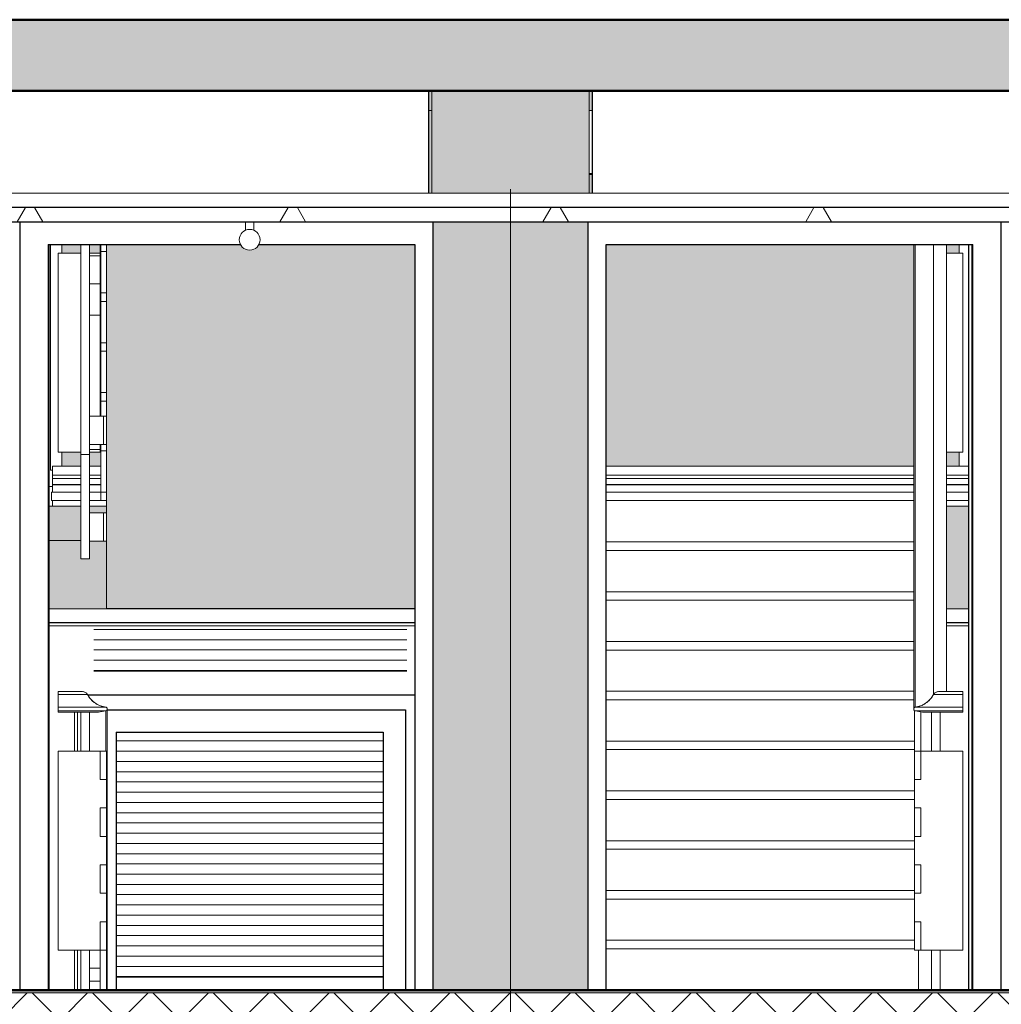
# Model space of a CAD drawing. Extents: x 50445 to 145605, y -10968 to 41989.
# Tile 275 of 338: x 100471 to 103921, y 1637 to 5097. Entities that reach past the tile are written whole.
import ezdxf

# ---------------------------------------------------------------- set-up
doc = ezdxf.new("R2010")
doc.units = 0
doc.header["$LTSCALE"] = 414.30304
doc.header["$MEASUREMENT"] = 0
doc.linetypes.add('stramien', pattern=[22.225, 12.7, -3.175, 3.175, -3.175])
doc.layers.get('0').update_dxf_attribs({"linetype": 'CONTINUOUS'})
for name, color, linetype, lineweight in [('A-CLNG-PATT', 5, 'CONTINUOUS', 25), ('A-CLNG-SUSP', 5, 'CONTINUOUS', 25), ('A-DETL', 5, 'CONTINUOUS', 18), ('A-DOOR', 1, 'CONTINUOUS', 25), ('A-EQPM', 6, 'CONTINUOUS', 18), ('A-FLOR-OTLN', 6, 'CONTINUOUS', 18), ('A-FLOR-PATT', 8, 'CONTINUOUS', 50), ('A-GENM', 6, 'CONTINUOUS', 18), ('I-WALL', 2, 'CONTINUOUS', 25), ('S-BEAM', 4, 'CONTINUOUS', 18), ('S-GRID', 1, 'CONTINUOUS', 18)]:
    doc.layers.add(name, color=color, linetype=linetype, lineweight=lineweight)

# ---------------------------------------------------------------- blocks, each defined once
blk = doc.blocks.new('34_leuning zijkant betontrap trappenhuis westgevel staandaard links - 24_betontrap trappenhuis 3500 hoog-2949909-plotview doorsnede C C  -  1 op 100')
at = {"layer": 'A-EQPM'}
for p, q in [((19509.8, 9069.3), (19426.6, 9069.3)), ((19426.6, 9059.1), (19426.6, 9069.3)), ((19426.6, 9014.4), (19426.6, 9059.1)), ((19529.9, 9059.1), (19426.6, 9059.1)), ((19426.6, 9000.9), (19426.6, 9014.4)), ((19426.6, 9014.4), (19593.8, 9014.4)), ((19426.6, 8996.9), (19426.6, 9000.9)), ((19594.8, 9000.9), (19426.6, 9000.9)), ((19426.6, 8996.9), (19565.9, 8996.9)), ((19484.7, 8996.9), (19484.7, 8860)), ((19495.2, 8860), (19495.2, 8996.9)), ((19506.6, 8860), (19506.6, 8996.9)), ((19536.6, 8996.9), (19536.6, 8860)), ((19594.7, 9000.9), (19568.4, 8996.9)), ((19594.7, 8860), (19594.7, 9000.9)), ((19599.6, 8020), (19599.6, 9006.5)), ((19574.6, 8860), (19426.6, 8860)), ((19426.6, 8860), (19426.6, 8160)), ((19574.6, 8760), (19574.6, 8860)), ((19574.6, 8760), (19574.6, 8860)), ((19574.6, 8860), (19596.6, 8860)), ((19596.6, 8860), (19596.6, 8760)), ((19596.6, 8760), (19574.6, 8760)), ((19596.6, 8760), (19574.6, 8760)), ((19596.6, 8660), (19596.6, 8760)), ((19574.6, 8560), (19574.6, 8660)), ((19574.6, 8660), (19596.6, 8660)), ((19574.6, 8560), (19574.6, 8660)), ((19596.6, 8660), (19574.6, 8660)), ((19596.6, 8660), (19596.6, 8560)), ((19596.6, 8560), (19574.6, 8560)), ((19596.6, 8560), (19574.6, 8560)), ((19596.6, 8460), (19596.6, 8560)), ((19574.6, 8360), (19574.6, 8460)), ((19574.6, 8460), (19596.6, 8460)), ((19574.6, 8360), (19574.6, 8460)), ((19596.6, 8460), (19574.6, 8460)), ((19596.6, 8460), (19596.6, 8360)), ((19596.6, 8360), (19574.6, 8360)), ((19596.6, 8360), (19574.6, 8360)), ((19596.6, 8260), (19596.6, 8360)), ((19574.6, 8160), (19574.6, 8260)), ((19574.6, 8260), (19596.6, 8260)), ((19574.6, 8160), (19574.6, 8260)), ((19596.6, 8260), (19574.6, 8260)), ((19596.6, 8260), (19596.6, 8160)), ((19426.6, 8160), (19574.6, 8160)), ((19484.7, 8160), (19484.7, 8020)), ((19495.2, 8020), (19495.2, 8160)), ((19506.6, 8020), (19506.6, 8160)), ((19536.6, 8160), (19536.6, 8020)), ((19596.6, 8160), (19574.6, 8160)), ((19574.6, 8020), (19574.6, 8160)), ((19596.6, 8160), (19596.6, 8020)), ((19506.6, 6401.7), (19506.6, 7140)), ((19536.6, 7140), (19536.6, 6401.7)), ((19574.6, 6536.7), (19574.6, 7140)), ((19506.6, 7110), (19426.6, 7110)), ((19426.6, 7110), (19426.6, 6410)), ((19574.6, 7110), (19536.6, 7110)), ((19536.6, 7100), (19574.6, 7100)), ((19536.6, 7001.7), (19574.6, 7001.7)), ((19574.6, 6836.7), (19574.6, 6924.2)), ((19576.6, 6924.2), (19574.6, 6924.2)), ((19574.6, 6891.7), (19536.6, 6891.7)), ((19576.6, 6836.7), (19574.6, 6836.7)), ((19536.6, 6536.7), (19586.6, 6536.7)), ((19586.6, 6436.7), (19586.6, 6536.7)), ((19586.6, 6536.7), (19596.6, 6536.7)), ((19586.6, 6436.7), (19536.6, 6436.7)), ((19574.6, 6410), (19574.6, 6436.7)), ((19596.6, 6436.7), (19586.6, 6436.7)), ((19426.6, 6410), (19506.6, 6410)), ((19506.6, 6035.4), (19506.6, 6401.7)), ((19506.6, 6401.7), (19536.6, 6401.7)), ((19574.6, 6420), (19536.6, 6420)), ((19536.6, 6410), (19574.6, 6410)), ((19536.6, 6401.7), (19536.6, 6035.4)), ((19576.6, 6410), (19574.6, 6410)), ((19576.6, 6410), (19574.6, 6410)), ((19536.6, 6197.4), (19586.6, 6197.4)), ((19586.6, 6097.4), (19586.6, 6197.4)), ((19586.6, 6197.4), (19596.6, 6197.4)), ((19586.6, 6097.4), (19536.6, 6097.4)), ((19596.6, 6097.4), (19586.6, 6097.4)), ((19506.6, 6035.4), (19536.6, 6035.4))]:
    blk.add_line(p, q, dxfattribs=at)
at = {"layer": 'A-EQPM', "flags": 128}
for points in [[(19529.9, 9059.1), (19526.3, 9063.1), (19521.9, 9066.2), (19516.9, 9068.3), (19511.6, 9069.2), (19509.8, 9069.3)], [(19511.6, 9069.2), (19516.9, 9068.3), (19521.8, 9066.2), (19526.2, 9063.1), (19529.9, 9059.1)], [(19593.8, 9014.4), (19578, 9017.8), (19563.1, 9024.3), (19549.8, 9033.6), (19538.6, 9045.3), (19529.9, 9059.1)], [(19529.9, 9059.1), (19538.5, 9045.3), (19549.7, 9033.6), (19563, 9024.3), (19577.9, 9017.8), (19593.8, 9014.4)], [(19565.9, 8996.9), (19568.5, 8996.9), (19594.8, 9000.9)], [(19594.8, 9000.9), (19596.2, 9001.5), (19597.4, 9002.5), (19598.4, 9003.6), (19599.1, 9005), (19599.5, 9006.5), (19599.6, 9008), (19599.3, 9009.5), (19598.7, 9010.9), (19597.8, 9012.2), (19596.7, 9013.2), (19595.3, 9013.9), (19593.8, 9014.4)], [(19593.8, 9014.4), (19595.3, 9013.9), (19596.6, 9013.2), (19597.8, 9012.2), (19598.7, 9010.9), (19599.3, 9009.5), (19599.5, 9008), (19599.5, 9006.5), (19599.1, 9005), (19598.4, 9003.6), (19597.4, 9002.5), (19596.1, 9001.5), (19594.7, 9000.9)]]:
    blk.add_lwpolyline(points, dxfattribs=at)
at = {"layer": 'A-EQPM'}
for points in [[(19513.4, 9069), (19513.8, 9069), (19514.2, 9068.9), (19514.6, 9068.8)], [(19519.3, 9067.4), (19519.7, 9067.3), (19520.1, 9067.1), (19520.5, 9066.9)], [(19529.9, 9059.1), (19532.6, 9053.6), (19535.9, 9048.4), (19539.8, 9043.7)], [(19544.2, 9038.8), (19547, 9035.9), (19550.1, 9033.2), (19553.3, 9030.7)], [(19559, 9026.6), (19562.6, 9024.4), (19566.2, 9022.2), (19570, 9020.6)], [(19575.8, 9018.5), (19581.6, 9016.4), (19587.7, 9015.1), (19593.8, 9014.4)]]:
    blk.add_open_spline(points, degree=3, dxfattribs=at)
blk = doc.blocks.new('34_leuning zijkant betontrap trappenhuis westgevel standaard rechts - 24_betontrap trappenhuis 3500 hoog-V13-plotview doorsnede C C  -  1 op 100')
at = {"layer": 'A-EQPM'}
for p, q in [((22433.6, 3640), (22433.6, 2007.5)), ((22439.4, 3640), (22439.4, 2014.4)), ((22503.3, 2059.1), (22503.3, 3640)), ((22548.5, 2069.1), (22548.5, 3640)), ((22606.6, 3610), (22548.4, 3610)), ((22606.6, 2910), (22606.6, 3610)), ((22548.5, 2910), (22606.6, 2910)), ((22606.6, 2059.1), (22503.4, 2059.1)), ((22606.6, 2069.3), (22523.6, 2069.3)), ((22606.6, 2069.3), (22606.6, 2059.1)), ((22606.6, 2059.1), (22606.6, 2014.4)), ((22439.5, 2014.4), (22606.6, 2014.4)), ((22606.6, 2014.4), (22606.6, 2000.9)), ((22436.6, 1860), (22436.6, 2001.9)), ((22464.8, 1996.9), (22438.5, 2000.9)), ((22606.6, 2000.9), (22438.6, 2000.9)), ((22458.6, 1997.9), (22458.6, 1860)), ((22467.4, 1996.9), (22606.6, 1996.9)), ((22496.6, 1860), (22496.6, 1996.9)), ((22526.6, 1996.9), (22526.6, 1860)), ((22606.6, 2000.9), (22606.6, 1996.9)), ((22436.6, 1760), (22436.6, 1860)), ((22436.6, 1860), (22458.6, 1860)), ((22606.6, 1860), (22458.6, 1860)), ((22458.6, 1860), (22458.6, 1760)), ((22458.6, 1860), (22458.6, 1760)), ((22606.6, 1160), (22606.6, 1860)), ((22458.6, 1760), (22436.6, 1760)), ((22436.6, 1760), (22436.6, 1660)), ((22436.6, 1760), (22458.6, 1760)), ((22436.6, 1660), (22458.6, 1660)), ((22436.6, 1560), (22436.6, 1660)), ((22436.6, 1660), (22458.6, 1660)), ((22458.6, 1660), (22458.6, 1560)), ((22458.6, 1660), (22458.6, 1560)), ((22458.6, 1560), (22436.6, 1560)), ((22436.6, 1560), (22436.6, 1460)), ((22436.6, 1560), (22458.6, 1560)), ((22436.6, 1460), (22458.6, 1460)), ((22436.6, 1360), (22436.6, 1460)), ((22436.6, 1460), (22458.6, 1460)), ((22458.6, 1460), (22458.6, 1360)), ((22458.6, 1460), (22458.6, 1360)), ((22458.6, 1360), (22436.6, 1360)), ((22436.6, 1360), (22436.6, 1260)), ((22436.6, 1360), (22458.6, 1360)), ((22436.6, 1260), (22458.6, 1260)), ((22436.6, 1160), (22436.6, 1260)), ((22458.6, 1260), (22436.6, 1260)), ((22458.6, 1260), (22458.6, 1160)), ((22458.6, 1260), (22458.6, 1160)), ((22436.6, 1160), (22458.6, 1160)), ((22458.6, 1160), (22606.6, 1160)), ((22496.6, 1020), (22496.6, 1160)), ((22526.6, 1160), (22526.6, 1020))]:
    blk.add_line(p, q, dxfattribs=at)
at = {"layer": 'A-EQPM', "flags": 128}
for points in [[(22439.4, 2014.4), (22455.3, 2017.8), (22470.2, 2024.3), (22483.5, 2033.6), (22494.7, 2045.3), (22503.3, 2059.1)], [(22503.4, 2059.1), (22494.8, 2045.3), (22483.6, 2033.6), (22470.3, 2024.3), (22455.4, 2017.8), (22439.5, 2014.4)], [(22503.3, 2059.1), (22507, 2063.1), (22511.4, 2066.2), (22516.3, 2068.3), (22521.6, 2069.2)], [(22523.6, 2069.3), (22521.8, 2069.2), (22516.5, 2068.3), (22511.5, 2066.2), (22507.1, 2063.1), (22503.4, 2059.1)], [(22438.5, 2000.9), (22437.1, 2001.5), (22435.8, 2002.5), (22434.8, 2003.6), (22434.1, 2005), (22433.7, 2006.5), (22433.6, 2008), (22433.9, 2009.5), (22434.5, 2010.9), (22435.4, 2012.2), (22436.6, 2013.2), (22437.9, 2013.9), (22439.4, 2014.4)], [(22439.5, 2014.4), (22438, 2013.9), (22436.7, 2013.2), (22435.5, 2012.2), (22434.6, 2010.9), (22434, 2009.5), (22433.8, 2008), (22433.8, 2006.5), (22434.2, 2005), (22434.9, 2003.6), (22435.9, 2002.5), (22437.2, 2001.5), (22438.6, 2000.9)], [(22438.6, 2000.9), (22464.9, 1996.9), (22467.4, 1996.9)]]:
    blk.add_lwpolyline(points, dxfattribs=at)
at = {"layer": 'A-EQPM'}
for points in [[(22503.3, 2059.1), (22500.6, 2053.5), (22497.2, 2048.3), (22493.2, 2043.5)], [(22508.8, 2064.5), (22508.3, 2064.2), (22507.9, 2063.9), (22507.5, 2063.6)], [(22514.2, 2067.5), (22513.7, 2067.3), (22513.2, 2067.1), (22512.7, 2066.9)], [(22519.9, 2069.1), (22519.5, 2069), (22519, 2068.9), (22518.6, 2068.8)], [(22435.2, 2011.9), (22434.8, 2011.4), (22434.2, 2010.5), (22433.7, 2008.9), (22433.6, 2007.2), (22433.9, 2005.5), (22434.3, 2004.5), (22434.6, 2004)], [(22457.5, 2018.5), (22451.6, 2016.5), (22445.6, 2015.1), (22439.4, 2014.4)], [(22474.3, 2026.8), (22470.7, 2024.4), (22466.9, 2022.2), (22462.9, 2020.5)], [(22489.4, 2039.2), (22486.4, 2036), (22483.1, 2033.2), (22479.7, 2030.6)]]:
    blk.add_open_spline(points, degree=3, dxfattribs=at)
blk = doc.blocks.new('34_leuning zijkant betontrap trappenhuis westgevel 1575 hoog - 24_betontrap trappenhuis 3500 hoog-11685111-plotview doorsnede C C  -  1 op 100')
at = {"layer": 'A-EQPM'}
for p, q in [((19509.7, 2069.3), (19426.6, 2069.3)), ((19426.6, 2059.1), (19426.6, 2069.3)), ((19426.6, 2014.4), (19426.6, 2059.1)), ((19529.9, 2059.1), (19426.6, 2059.1)), ((19426.6, 2000.9), (19426.6, 2014.4)), ((19426.6, 2014.4), (19593.8, 2014.4)), ((19599.6, 1020), (19599.6, 2007.5)), ((19426.6, 1996.9), (19426.6, 2000.9)), ((19594.7, 2000.9), (19426.6, 2000.9)), ((19426.6, 1996.9), (19565.9, 1996.9)), ((19484.7, 1996.9), (19484.7, 1860)), ((19495.2, 1996.9), (19495.2, 1860)), ((19506.6, 1860), (19506.6, 1996.9)), ((19536.6, 1996.9), (19536.6, 1860)), ((19594.7, 2000.9), (19568.4, 1996.9)), ((19594.7, 2000.9), (19594.7, 1860)), ((19574.6, 1860), (19426.6, 1860)), ((19426.6, 1860), (19426.6, 1160)), ((19574.6, 1760), (19574.6, 1860)), ((19574.6, 1760), (19574.6, 1860)), ((19574.6, 1860), (19596.6, 1860)), ((19596.6, 1860), (19596.6, 1760)), ((19596.6, 1760), (19574.6, 1760)), ((19596.6, 1760), (19574.6, 1760)), ((19596.6, 1660), (19596.6, 1760)), ((19574.6, 1560), (19574.6, 1660)), ((19574.6, 1660), (19596.6, 1660)), ((19574.6, 1560), (19574.6, 1660)), ((19596.6, 1660), (19574.6, 1660)), ((19596.6, 1660), (19596.6, 1560)), ((19596.6, 1560), (19574.6, 1560)), ((19596.6, 1560), (19574.6, 1560)), ((19596.6, 1460), (19596.6, 1560)), ((19574.6, 1360), (19574.6, 1460)), ((19574.6, 1460), (19596.6, 1460)), ((19574.6, 1360), (19574.6, 1460)), ((19596.6, 1460), (19574.6, 1460)), ((19596.6, 1460), (19596.6, 1360)), ((19596.6, 1360), (19574.6, 1360)), ((19596.6, 1360), (19574.6, 1360)), ((19596.6, 1260), (19596.6, 1360)), ((19574.6, 1160), (19574.6, 1260)), ((19574.6, 1260), (19596.6, 1260)), ((19574.6, 1160), (19574.6, 1260)), ((19596.6, 1260), (19574.6, 1260)), ((19596.6, 1260), (19596.6, 1160)), ((19426.6, 1160), (19574.6, 1160)), ((19484.7, 1160), (19484.7, 1020)), ((19495.2, 1160), (19495.2, 1020)), ((19506.6, 1020), (19506.6, 1160)), ((19536.6, 1160), (19536.6, 1020)), ((19596.6, 1160), (19574.6, 1160)), ((19574.6, 1020), (19574.6, 1160)), ((19596.6, 1160), (19596.6, 1020)), ((19536.6, 1096.7), (19574.6, 1096.7)), ((19536.6, 1051.7), (19574.6, 1051.7))]:
    blk.add_line(p, q, dxfattribs=at)
at = {"layer": 'A-EQPM', "flags": 128}
for points in [[(19529.9, 2059.1), (19526.2, 2063.1), (19521.8, 2066.2), (19516.9, 2068.3), (19511.6, 2069.2), (19509.7, 2069.3)], [(19511.6, 2069.2), (19516.9, 2068.3), (19521.8, 2066.2), (19526.2, 2063.1), (19529.9, 2059.1)], [(19593.8, 2014.4), (19577.9, 2017.8), (19563, 2024.3), (19549.7, 2033.6), (19538.5, 2045.3), (19529.9, 2059.1)], [(19529.9, 2059.1), (19538.5, 2045.3), (19549.7, 2033.6), (19563, 2024.3), (19577.9, 2017.8), (19593.8, 2014.4)], [(19594.7, 2000.9), (19596.1, 2001.5), (19597.4, 2002.5), (19598.4, 2003.6), (19599.1, 2005), (19599.5, 2006.5), (19599.5, 2008), (19599.3, 2009.5), (19598.7, 2010.9), (19597.8, 2012.2), (19596.6, 2013.2), (19595.3, 2013.9), (19593.8, 2014.4)], [(19593.8, 2014.4), (19595.3, 2013.9), (19596.6, 2013.2), (19597.8, 2012.2), (19598.7, 2010.9), (19599.3, 2009.5), (19599.5, 2008), (19599.5, 2006.5), (19599.1, 2005), (19598.4, 2003.6), (19597.4, 2002.5), (19596.1, 2001.5), (19594.7, 2000.9)], [(19565.9, 1996.9), (19568.4, 1996.9), (19594.7, 2000.9)]]:
    blk.add_lwpolyline(points, dxfattribs=at)
at = {"layer": 'A-EQPM'}
for points in [[(19514.6, 2068.8), (19514.2, 2068.9), (19513.7, 2069), (19513.3, 2069.1)], [(19520.5, 2066.9), (19520, 2067.1), (19519.5, 2067.3), (19519, 2067.5)], [(19525.7, 2063.6), (19525.3, 2063.9), (19524.8, 2064.2), (19524.4, 2064.5)], [(19540, 2043.5), (19536, 2048.3), (19532.6, 2053.5), (19529.9, 2059.1)], [(19553.5, 2030.5), (19550, 2033.1), (19546.6, 2035.9), (19543.7, 2039.1)], [(19570.3, 2020.6), (19566.3, 2022.4), (19562.6, 2024.5), (19558.9, 2026.8)], [(19593.8, 2014.4), (19587.6, 2015.1), (19581.6, 2016.5), (19575.7, 2018.5)], [(19598.6, 2004), (19598.9, 2004.5), (19599.3, 2005.5), (19599.5, 2006.6), (19599.6, 2007.2)]]:
    blk.add_open_spline(points, degree=3, dxfattribs=at)
blk.add_open_spline([(19599.6, 2007.5), (19599.6, 2008), (19599.5, 2009), (19599, 2010.5), (19598.4, 2011.4), (19598, 2011.9)], degree=3, knots=[-0.5262007, -0.5262007, -0.5262007, -0.5262007, -0.4545455, -0.3636364, -0.2727273, -0.2727273, -0.2727273, -0.2727273], dxfattribs=at)
blk = doc.blocks.new('24_KU_natuursteen strook tegen bordes - Type-2986769-plotview doorsnede C C  -  1 op 100')
at = {"layer": 'A-GENM'}
for p, q in [((19395.6, 2790), (19406.6, 2790)), ((20680.6, 2300), (19395.6, 2300)), ((22627.5, 2300), (22548.5, 2300))]:
    blk.add_line(p, q, dxfattribs=at)
blk = doc.blocks.new('34_KU_hardglazen balustrade trappenhuis westgevel - Type-V15-plotview doorsnede C C  -  1 op 100')
at = {"layer": 'A-EQPM'}
h = blk.add_hatch(color=256, dxfattribs=at)
h.paths.add_polyline_path([(22403.6, 2860.5), (22433.6, 2860.5), (22433.6, 3640), (21352.6, 3640), (21352.6, 2860.5), (22125.3, 2860.5)], flags=0)
h.paths.add_polyline_path([(19440.1, 2860.5), (19506.6, 2860.5), (19506.6, 2910), (19440.1, 2910)], flags=0)
h.paths.add_polyline_path([(19536.6, 2860.5), (19576.6, 2860.5), (19576.6, 2910), (19536.6, 2910)], flags=0)
h.paths.add_polyline_path([(22548.5, 2860.5), (22593.2, 2860.5), (22593.2, 2910), (22548.5, 2910)], flags=0)
h.paths.add_polyline_path([(22548.5, 3610), (22593.2, 3610), (22593.2, 3640), (22548.5, 3640)], flags=0)
h.paths.add_polyline_path([(19440.1, 3610), (19506.6, 3610), (19506.6, 3640), (19440.1, 3640)], flags=0)
h.paths.add_polyline_path([(19536.6, 3610), (19574.6, 3610), (19574.6, 3640), (19536.6, 3640)], flags=0)
h.paths.add_polyline_path([(21293.6, 3820), (21303.6, 3820), (21303.6, 3886.5), (21293.6, 3886.5)], flags=0)
for p, q in [((21303.6, 3889.5), (21293.6, 3889.5)), ((21303.6, 3887.5), (21293.6, 3887.5)), ((21293.6, 3886.5), (21303.6, 3886.5)), ((19400.1, 3640), (19400.1, 2846.5)), ((19440.1, 3610), (19440.1, 3640)), ((22593.2, 3640), (22593.2, 3610)), ((19440.1, 2860.5), (19440.1, 2910)), ((22593.2, 2910), (22593.2, 2860.5)), ((19406.6, 2846.5), (19400.1, 2846.5)), ((19406.6, 2829.3), (19406.6, 2860.5)), ((19406.6, 2860.5), (19506.6, 2860.5)), ((19536.6, 2860.5), (19576.6, 2860.5)), ((21352.6, 2860.5), (22433.8, 2860.5)), ((22548.5, 2860.5), (22626.6, 2860.5)), ((22626.6, 2860.5), (22626.6, 2829.3)), ((19406.6, 2817.8), (19406.6, 2829.3)), ((19406.6, 2829.3), (19506.6, 2829.3)), ((19406.6, 2796.2), (19406.6, 2817.8)), ((19406.6, 2817.8), (19506.6, 2817.8)), ((19536.6, 2829.3), (19576.6, 2829.3)), ((19536.6, 2817.8), (19576.6, 2817.8)), ((21352.6, 2829.3), (22433.8, 2829.3)), ((21352.6, 2817.8), (22433.8, 2817.8)), ((22548.5, 2829.3), (22626.6, 2829.3)), ((22548.5, 2817.8), (22626.6, 2817.8)), ((22626.6, 2829.3), (22626.6, 2817.8)), ((22626.6, 2817.8), (22626.6, 2796.2)), ((19406.6, 2795.4), (19406.6, 2796.2)), ((19406.6, 2796.2), (19506.6, 2796.2)), ((19406.6, 2770), (19406.6, 2795.4)), ((19406.6, 2795.4), (19506.6, 2795.4)), ((19536.6, 2796.2), (19576.6, 2796.2)), ((19536.6, 2795.4), (19576.6, 2795.4)), ((21352.6, 2796.2), (22433.8, 2796.2)), ((21352.6, 2795.4), (22433.8, 2795.4)), ((22548.5, 2796.2), (22626.6, 2796.2)), ((22548.5, 2795.4), (22626.6, 2795.4)), ((22626.6, 2796.2), (22626.6, 2795.4)), ((22626.6, 2795.4), (22626.6, 2770)), ((19406.6, 2720), (19406.6, 2740)), ((22626.6, 2740), (22626.6, 2720))]:
    blk.add_line(p, q, dxfattribs=at)
blk = doc.blocks.new('32_KA HK-14 - Houten deur op kleefmagneet trappenhuis-V16-plotview doorsnede C C  -  1 op 100')
at = {"layer": 'A-DOOR'}
for p, q in [((19291.6, 7220), (19291.6, 4520)), ((20744.6, 4520), (20744.6, 7220)), ((19391.6, 7140), (19391.6, 4520)), ((19391.6, 7140), (20067.7, 7140)), ((20132.2, 7140), (20680.6, 7140)), ((20680.6, 7140), (20680.6, 4520))]:
    blk.add_line(p, q, dxfattribs=at)
at = {"layer": 'A-DOOR', "lineweight": 18}
for p, q in [((19395.6, 7140), (19395.6, 4530)), ((19395.6, 4530), (19391.6, 4530))]:
    blk.add_line(p, q, dxfattribs=at)
blk = doc.blocks.new('32_KA HK-14 - Houten deur op kleefmagneet trappenhuis-V18-plotview doorsnede C C  -  1 op 100')
at = {"layer": 'A-DOOR'}
for p, q in [((21288.6, 3720), (21288.6, 1020)), ((22741.6, 1020), (22741.6, 3720)), ((21352.6, 1020), (21352.6, 3640)), ((21352.6, 3640), (22641.6, 3640)), ((22641.6, 1020), (22641.6, 3640))]:
    blk.add_line(p, q, dxfattribs=at)
at = {"layer": 'A-DOOR', "lineweight": 18}
for p, q in [((22637.6, 1030), (22637.6, 3640)), ((22641.6, 1030), (22637.6, 1030))]:
    blk.add_line(p, q, dxfattribs=at)
blk = doc.blocks.new('42_KA leemstuc betonkolomafwerking - Type-V70-plotview doorsnede C C  -  1 op 100')
at = {"layer": 'A-GENM'}
h = blk.add_hatch(color=256, dxfattribs=at)
h.paths.add_polyline_path([(21012.1, 1020), (21288.6, 1020), (21288.6, 3720), (20744.6, 3720), (20744.6, 1020)], flags=0)
h.paths.add_polyline_path([(21012.1, 3820), (21293.6, 3820), (21293.6, 4180), (20739.6, 4180), (20739.6, 3820)], flags=0)
for p, q in [((20739.6, 4180), (20739.6, 3820)), ((21293.6, 4180), (21293.6, 3820))]:
    blk.add_line(p, q, dxfattribs=at)
blk = doc.blocks.new('41_betontrap natuursteen afwerking - 24_betontrap trappenhuis 3500 hoog-2911512-plotview doorsnede C C  -  1 op 100')
at = {"layer": 'A-EQPM'}
for p, q in [((19576.6, 3615), (19576.6, 3640)), ((19576.6, 3470), (19576.6, 3615)), ((19596.6, 3615), (19576.6, 3615))]:
    blk.add_line(p, q, dxfattribs=at)
blk = doc.blocks.new('41_betontrap natuursteen afwerking - 24_betontrap trappenhuis 3500 hoog-V77-plotview doorsnede C C  -  1 op 100')
at = {"layer": 'A-EQPM'}
for p, q in [((19576.6, 2915), (19576.6, 2936.7)), ((19576.6, 2770), (19576.6, 2915)), ((19596.6, 2915), (19576.6, 2915))]:
    blk.add_line(p, q, dxfattribs=at)
blk = doc.blocks.new('41_betontrap natuursteen afwerking - 24_betontrap trappenhuis 3500 hoog-V78-plotview doorsnede C C  -  1 op 100')
at = {"layer": 'A-EQPM'}
for p, q in [((19576.6, 3090), (19576.6, 3120)), ((19596.6, 3120), (19576.6, 3120)), ((19576.6, 3036.7), (19576.6, 3090)), ((19596.6, 3090), (19576.6, 3090))]:
    blk.add_line(p, q, dxfattribs=at)
blk = doc.blocks.new('41_betontrap natuursteen afwerking - 24_betontrap trappenhuis 3500 hoog-V79-plotview doorsnede C C  -  1 op 100')
at = {"layer": 'A-EQPM'}
for p, q in [((19576.6, 3265), (19576.6, 3295)), ((19596.6, 3295), (19576.6, 3295)), ((19576.6, 3120), (19576.6, 3265)), ((19596.6, 3265), (19576.6, 3265))]:
    blk.add_line(p, q, dxfattribs=at)
blk = doc.blocks.new('41_betontrap natuursteen afwerking tussenbordes naar beneden - 24_betontrap trappenhuis 3500 hoog-2916863-plotview doorsnede C C  -  1 op 100')
at = {"layer": 'A-EQPM'}
for p, q in [((19576.6, 2740), (19576.6, 2770)), ((19596.6, 2770), (19576.6, 2770)), ((19596.6, 2740), (19576.6, 2740))]:
    blk.add_line(p, q, dxfattribs=at)
blk = doc.blocks.new('41_betontrap natuursteen afwerking - 24_betontrap trappenhuis 3500 hoog-V80-plotview doorsnede C C  -  1 op 100')
at = {"layer": 'A-EQPM'}
for p, q in [((22436.6, 1895), (21352.6, 1895)), ((21352.6, 1865), (22436.6, 1865))]:
    blk.add_line(p, q, dxfattribs=at)
blk = doc.blocks.new('41_betontrap natuursteen afwerking - 24_betontrap trappenhuis 3500 hoog-V81-plotview doorsnede C C  -  1 op 100')
at = {"layer": 'A-EQPM'}
for p, q in [((22433.8, 2070), (21352.6, 2070)), ((21352.6, 2040), (22433.8, 2040))]:
    blk.add_line(p, q, dxfattribs=at)
blk = doc.blocks.new('41_betontrap natuursteen afwerking bordes boven - 24_betontrap trappenhuis 3500 hoog-2921393-plotview doorsnede C C  -  1 op 100')
at = {"layer": 'A-EQPM'}
for p, q in [((22433.8, 2770), (21352.6, 2770)), ((21352.6, 2740), (22433.8, 2740))]:
    blk.add_line(p, q, dxfattribs=at)
blk = doc.blocks.new('41_betontrap natuursteen afwerking - 24_betontrap trappenhuis 3500 hoog-V82-plotview doorsnede C C  -  1 op 100')
at = {"layer": 'A-EQPM'}
for p, q in [((22436.6, 1195), (21352.6, 1195)), ((21352.6, 1165), (22436.6, 1165)), ((22451, 1160), (22451, 1020))]:
    blk.add_line(p, q, dxfattribs=at)
blk = doc.blocks.new('65_KA_ETAP K8 nooduitje buisvormig - Type-10172408-plotview doorsnede C C  -  1 op 100')
at = {"layer": 'A-GENM'}
for p, q in [((20084.9, 7220), (20084.9, 7190)), ((20114.9, 7190), (20114.9, 7220))]:
    blk.add_line(p, q, dxfattribs=at)
for start, end in [(0, 180), (108.0803, 114.2651), (77.8675, 102.1325), (65.7349, 71.9197), (180, 0)]:
    blk.add_arc((20099.9, 7156.7), 36.5, start, end, dxfattribs=at)
blk = doc.blocks.new('31_KA_JAZO_HS27_deur_expeditie - Type-13374022-plotview doorsnede C C  -  1 op 100')
at = {"layer": 'A-DOOR'}
for p, q in [((20680.6, 2056.7), (19531.4, 2056.7)), ((19599.6, 2004.7), (20647.6, 2004.7)), ((20647.6, 2004.7), (20647.6, 1020)), ((19630.6, 1926.4), (19630.6, 1020)), ((19630.6, 1926.4), (20569.3, 1926.4)), ((20569.3, 1926.4), (20569.3, 1020)), ((19630.6, -80), (19630.6, -365)), ((20569.3, -80), (20569.3, -90)), ((20647.6, -80), (20647.6, -90)), ((19630.6, -365), (19639.5, -365)), ((19639.5, -443.2), (19629.4, -443.2)), ((19639.5, -495.2), (19629.4, -495.2))]:
    blk.add_line(p, q, dxfattribs=at)
blk = doc.blocks.new('31_KA_JAZO_schoep - Type-12888021-plotview doorsnede C C  -  1 op 100')
at = {"layer": 'A-GENM'}
for p, q in [((19552.3, 2287.2), (20652.6, 2287.2)), ((19552.3, 2251.2), (20652.6, 2251.2))]:
    blk.add_line(p, q, dxfattribs=at)
blk = doc.blocks.new('31_KA_JAZO_schoep - Type-V206-plotview doorsnede C C  -  1 op 100')
at = {"layer": 'A-GENM'}
for p, q in [((19552.3, 2179.2), (20652.6, 2179.2)), ((19552.3, 2143.2), (20652.6, 2143.2)), ((19552.3, 2141), (20652.6, 2141))]:
    blk.add_line(p, q, dxfattribs=at)
blk = doc.blocks.new('31_KA_JAZO_schoep - Type-12887845-plotview doorsnede C C  -  1 op 100')
at = {"layer": 'A-GENM'}
blk.add_line((19630.6, 1895.3), (20569.3, 1895.3), dxfattribs=at)
blk = doc.blocks.new('31_KA_JAZO_schoep - Type-V207-plotview doorsnede C C  -  1 op 100')
at = {"layer": 'A-GENM'}
for p, q in [((19630.6, 1895.3), (20569.3, 1895.3)), ((19630.6, 1859.3), (20569.3, 1859.3))]:
    blk.add_line(p, q, dxfattribs=at)
blk = doc.blocks.new('31_KA_JAZO_schoep - Type-V208-plotview doorsnede C C  -  1 op 100')
at = {"layer": 'A-GENM'}
for p, q in [((19630.6, 1103.3), (20569.3, 1103.3)), ((19630.6, 1067.3), (20569.3, 1067.3)), ((19630.6, 1065), (20569.3, 1065))]:
    blk.add_line(p, q, dxfattribs=at)
blk = doc.blocks.new('24_betontrap trappenhuis westgevel 3500 hoog - 24_betontrap trappenhuis 3500 hoog-V7-plotview doorsnede C C  -  1 op 100')
at = {"layer": 'A-GENM'}
blk.add_hatch(color=256, dxfattribs=at).paths.add_polyline_path([(21303.6, 4111.4), (21303.6, 4180), (21293.6, 4180), (21293.6, 4111.4)], flags=0)
at = {"layer": 'A-GENM', "color": 7}
blk.add_line((21303.6, 4111.4), (21293.6, 4111.4), dxfattribs=at)
blk = doc.blocks.new('24_betontrap trappenhuis westgevel 3500 hoog - 24_betontrap trappenhuis 3500 hoog-V8-plotview doorsnede C C  -  1 op 100')
at = {"layer": 'A-GENM'}
blk.add_hatch(color=256, dxfattribs=at).paths.add_polyline_path([(20729.6, 4111.4), (20739.6, 4111.4), (20739.6, 4180), (20729.6, 4180)], flags=0)
h = blk.add_hatch(color=256, dxfattribs=at)
h.paths.add_polyline_path([(20455.5, 2361.4), (20680.6, 2361.4), (20680.6, 3640), (20132.2, 3640), (20131.6, 3638.5), (20125.8, 3630.9), (20118.2, 3625.1), (20109.4, 3621.5), (20099.9, 3620.2), (20090.5, 3621.5), (20081.7, 3625.1), (20074.1, 3630.9), (20066.4, 3640), (19596.6, 3640), (19596.6, 2361.4), (19898.9, 2361.4)], flags=0)
h.paths.add_polyline_path([(20739.6, 3820), (20739.6, 4111.4), (20729.6, 4111.4), (20729.6, 3820)], flags=0)
at = {"layer": 'A-GENM', "color": 7}
for p, q in [((20729.6, 4111.4), (20739.6, 4111.4)), ((19596.6, 2361.4), (19596.6, 3640)), ((19596.6, 2361.4), (20680.6, 2361.4))]:
    blk.add_line(p, q, dxfattribs=at)
blk = doc.blocks.new('3073_04 constructie_abt_export 08-11-2012_rvt-1-plotview doorsnede C C  -  1 op 100')
at = {"layer": 'A-FLOR-PATT', "lineweight": 18}
h = blk.add_hatch(color=7, dxfattribs=at)
h.paths.add_polyline_path([(4366.6, 4180), (10366.6, 4180), (10366.6, 4430), (4366.6, 4430), (4366.6, 4280.2)], flags=0)
h.paths.add_polyline_path([(15166.6, 4180), (54166.6, 4180), (54166.6, 4430), (15166.6, 4430), (15166.6, 4280.2)], flags=0)
at = {"layer": 'S-BEAM', "lineweight": 5}
h = blk.add_hatch(color=256, dxfattribs=at)
h.paths.add_polyline_path([(19395.6, 2360), (20680.6, 2360), (20680.6, 2361.4), (19596.6, 2361.4), (19596.6, 2597.4), (19536.6, 2597.4), (19536.6, 2535.4), (19506.6, 2535.4), (19506.6, 2720), (19395.6, 2720), (19395.6, 2420.2)], flags=0)
h.paths.add_polyline_path([(22548.5, 2360), (22627.5, 2360), (22627.5, 2720), (22548.5, 2720), (22548.5, 2370)], flags=0)
h.paths.add_polyline_path([(22637.5, 2360), (22637.6, 2360), (22637.5, 2370)], flags=0)
h.paths.add_polyline_path([(19536.6, 2697.4), (19596.6, 2697.4), (19596.6, 2720), (19536.6, 2720), (19536.6, 2706.4)], flags=0)
at = {"layer": 'A-FLOR-OTLN', "color": 90, "lineweight": 50}
for p, q in [((54166.6, 4430), (15166.6, 4430)), ((15166.6, 4180), (54166.6, 4180))]:
    blk.add_line(p, q, dxfattribs=at)
at = {"layer": 'A-FLOR-OTLN', "color": 7}
for p, q in [((19395.6, 2720), (19506.6, 2720)), ((19536.6, 2720), (19596.6, 2720)), ((19506.6, 2600), (19395.6, 2600))]:
    blk.add_line(p, q, dxfattribs=at)
at = {"layer": 'S-BEAM', "color": 7}
for p, q in [((19395.6, 2720), (19506.6, 2720)), ((19536.6, 2720), (19596.6, 2720)), ((22548.5, 2720), (22627.5, 2720)), ((19395.6, 2360), (20680.6, 2360)), ((22548.5, 2360), (22627.5, 2360))]:
    blk.add_line(p, q, dxfattribs=at)
at = {"lineweight": 18}
for name in ['24_betontrap trappenhuis westgevel 3500 hoog - 24_betontrap trappenhuis 3500 hoog-V7-plotview doorsnede C C  -  1 op 100', '24_betontrap trappenhuis westgevel 3500 hoog - 24_betontrap trappenhuis 3500 hoog-V8-plotview doorsnede C C  -  1 op 100']:
    blk.add_blockref(name, (0, 0), dxfattribs=at)

msp = doc.modelspace()

# ---------------------------------------------------------------- hatches: boundary and pattern name
at = {"layer": 'A-CLNG-PATT', "lineweight": 18}
h = msp.add_hatch(dxfattribs=at)
h.set_pattern_fill('FP_21', color=256, angle=150, style=0, pattern_type=2)
h.set_pattern_definition([(60, (114825.1, 10064.8), (-692.82, 400), []), (120, (114825.1, 10064.8), (-692.82, -400), [])])
h.paths.add_polyline_path([(134568.5, 4387.2), (134568.5, 4437.2), (96646.1, 4437.2), (96646.1, 4387.2), (134473.4, 4387.2)], flags=0)
h.paths.add_polyline_path([(86324.1, 4387.2), (91246.2, 4387.2), (91246.2, 4437.2), (86324.1, 4437.2)], flags=0)
at = {"layer": 'A-FLOR-PATT', "lineweight": 18}
h = msp.add_hatch(dxfattribs=at)
h.set_pattern_fill('FP_6', color=256, angle=135, style=0, pattern_type=2)
h.set_pattern_definition([(45, (114825.1, 10064.78), (-106.066, 106.066), []), (135, (114825.1, 10064.78), (-106.066, -106.066), [])])
h.paths.add_polyline_path([(102191.6, 1587.2), (135616.1, 1587.2), (135616.1, 1687.2), (135476.1, 1687.2), (135476.1, 1677.2), (85436.1, 1677.2), (85436.1, 1687.2), (85300.3, 1687.2), (85300.3, 1587.2), (101913.3, 1587.2)], flags=0)
h = msp.add_hatch(color=256, dxfattribs=at)
h.paths.add_polyline_path([(107757.4, 1677.2), (129169.1, 1677.2), (129169.1, 1687.2), (107696.1, 1687.2), (107696.1, 1677.2)], flags=0)
h.paths.add_polyline_path([(92173.1, 1677.2), (96419.1, 1677.2), (96419.1, 1687.2), (91723.1, 1687.2), (91723.1, 1677.2)], flags=0)
h.paths.add_polyline_path([(100256.1, 1677.2), (104029.3, 1677.2), (104029.3, 1687.2), (100256.1, 1687.2)], flags=0)

# ---------------------------------------------------------------- linework, layer by layer
at = {"layer": 'A-CLNG-SUSP'}
for p, q in [((134568.5, 4437.2), (96646.1, 4437.2)), ((96646.1, 4387.2), (134568.5, 4387.2)), ((101860.1, 2977.2), (100575.1, 2977.2)), ((103807, 2977.2), (103728, 2977.2))]:
    msp.add_line(p, q, dxfattribs=at)
at = {"layer": 'A-DETL', "linetype": 'stramien'}
msp.add_line((137416.8, 1687.2), (76916.8, 1687.2), dxfattribs=at)
at = {"layer": 'A-FLOR-OTLN', "lineweight": 50}
for p, q in [((96430.4, 5097.2), (135346.1, 5097.2)), ((135616.1, 1687.2), (85300.3, 1687.2))]:
    msp.add_line(p, q, dxfattribs=at)
at = {"layer": 'A-FLOR-OTLN'}
for p, q in [((100583.1, 3437.2), (100686.1, 3437.2)), ((100583.1, 3407.2), (100583.1, 3437.2)), ((100716.1, 3437.2), (100756.1, 3437.2)), ((103728, 3437.2), (103807, 3437.2)), ((100686.1, 3407.2), (100583.1, 3407.2)), ((100756.1, 3407.2), (100716.1, 3407.2)), ((103807, 3407.2), (103728, 3407.2)), ((135476.1, 1677.2), (85436.1, 1677.2))]:
    msp.add_line(p, q, dxfattribs=at)
at = {"layer": 'A-GENM'}
msp.add_line((99837.4, 4487.2), (121156.9, 4487.2), dxfattribs=at)
at = {"layer": 'I-WALL'}
for p, q in [((101909.1, 4487.2), (101909.1, 4847.2)), ((102483.1, 4847.2), (102483.1, 4487.2)), ((103807, 1687.2), (103807, 4307.2)), ((103817, 4307.2), (103817, 1687.2)), ((100573.1, 1697.2), (100573.1, 1687.2))]:
    msp.add_line(p, q, dxfattribs=at)
at = {"layer": 'S-GRID', "linetype": 'stramien'}
msp.add_line((102196.1, -9967.8), (102196.1, 31258.5), dxfattribs=at)

# ---------------------------------------------------------------- block references
at = {"lineweight": 5}
msp.add_blockref('3073_04 constructie_abt_export 08-11-2012_rvt-1-plotview doorsnede C C  -  1 op 100', (81179.5, 667.2), dxfattribs=at)
at = {"layer": 'A-DOOR'}
for name, p in [('32_KA HK-14 - Houten deur op kleefmagneet trappenhuis-V16-plotview doorsnede C C  -  1 op 100', (81179.5, -2832.8)), ('32_KA HK-14 - Houten deur op kleefmagneet trappenhuis-V18-plotview doorsnede C C  -  1 op 100', (81179.5, 667.2)), ('31_KA_JAZO_HS27_deur_expeditie - Type-13374022-plotview doorsnede C C  -  1 op 100', (81179.5, 667.2))]:
    msp.add_blockref(name, p, dxfattribs=at)
at = {"layer": 'A-EQPM'}
for name, p in [('34_leuning zijkant betontrap trappenhuis westgevel staandaard links - 24_betontrap trappenhuis 3500 hoog-2949909-plotview doorsnede C C  -  1 op 100', (81179.5, -2832.8)), ('34_KU_hardglazen balustrade trappenhuis westgevel - Type-V15-plotview doorsnede C C  -  1 op 100', (81179.5, 667.2)), ('41_betontrap natuursteen afwerking - 24_betontrap trappenhuis 3500 hoog-2911512-plotview doorsnede C C  -  1 op 100', (81179.5, 667.2)), ('34_leuning zijkant betontrap trappenhuis westgevel standaard rechts - 24_betontrap trappenhuis 3500 hoog-V13-plotview doorsnede C C  -  1 op 100', (81179.5, 667.2)), ('41_betontrap natuursteen afwerking - 24_betontrap trappenhuis 3500 hoog-V79-plotview doorsnede C C  -  1 op 100', (81179.5, 842.2)), ('41_betontrap natuursteen afwerking - 24_betontrap trappenhuis 3500 hoog-V79-plotview doorsnede C C  -  1 op 100', (81179.5, 667.2)), ('41_betontrap natuursteen afwerking - 24_betontrap trappenhuis 3500 hoog-V78-plotview doorsnede C C  -  1 op 100', (81179.5, 667.2)), ('41_betontrap natuursteen afwerking - 24_betontrap trappenhuis 3500 hoog-V77-plotview doorsnede C C  -  1 op 100', (81179.5, 667.2)), ('41_betontrap natuursteen afwerking tussenbordes naar beneden - 24_betontrap trappenhuis 3500 hoog-2916863-plotview doorsnede C C  -  1 op 100', (81179.5, 667.2)), ('41_betontrap natuursteen afwerking bordes boven - 24_betontrap trappenhuis 3500 hoog-2921393-plotview doorsnede C C  -  1 op 100', (81179.5, 667.2)), ('41_betontrap natuursteen afwerking - 24_betontrap trappenhuis 3500 hoog-V81-plotview doorsnede C C  -  1 op 100', (81179.5, 1192.2)), ('41_betontrap natuursteen afwerking - 24_betontrap trappenhuis 3500 hoog-V81-plotview doorsnede C C  -  1 op 100', (81179.5, 1017.2)), ('41_betontrap natuursteen afwerking - 24_betontrap trappenhuis 3500 hoog-V81-plotview doorsnede C C  -  1 op 100', (81179.5, 842.2)), ('34_leuning zijkant betontrap trappenhuis westgevel 1575 hoog - 24_betontrap trappenhuis 3500 hoog-11685111-plotview doorsnede C C  -  1 op 100', (81179.5, 667.2)), ('41_betontrap natuursteen afwerking - 24_betontrap trappenhuis 3500 hoog-V81-plotview doorsnede C C  -  1 op 100', (81179.5, 667.2)), ('41_betontrap natuursteen afwerking - 24_betontrap trappenhuis 3500 hoog-V80-plotview doorsnede C C  -  1 op 100', (81179.5, 667.2)), ('41_betontrap natuursteen afwerking - 24_betontrap trappenhuis 3500 hoog-V80-plotview doorsnede C C  -  1 op 100', (81179.5, 492.2)), ('41_betontrap natuursteen afwerking - 24_betontrap trappenhuis 3500 hoog-V80-plotview doorsnede C C  -  1 op 100', (81179.5, 317.2)), ('41_betontrap natuursteen afwerking - 24_betontrap trappenhuis 3500 hoog-V80-plotview doorsnede C C  -  1 op 100', (81179.5, 142.2)), ('41_betontrap natuursteen afwerking - 24_betontrap trappenhuis 3500 hoog-V82-plotview doorsnede C C  -  1 op 100', (81179.5, 667.2))]:
    msp.add_blockref(name, p, dxfattribs=at)
at = {"layer": 'A-GENM'}
for name, p in [('42_KA leemstuc betonkolomafwerking - Type-V70-plotview doorsnede C C  -  1 op 100', (81179.5, 667.2)), ('65_KA_ETAP K8 nooduitje buisvormig - Type-10172408-plotview doorsnede C C  -  1 op 100', (81179.5, -2832.8)), ('24_KU_natuursteen strook tegen bordes - Type-2986769-plotview doorsnede C C  -  1 op 100', (81179.5, 667.2)), ('31_KA_JAZO_schoep - Type-12888021-plotview doorsnede C C  -  1 op 100', (81179.5, 667.2)), ('31_KA_JAZO_schoep - Type-12888021-plotview doorsnede C C  -  1 op 100', (81179.5, 631.2)), ('31_KA_JAZO_schoep - Type-12888021-plotview doorsnede C C  -  1 op 100', (81179.5, 595.2)), ('31_KA_JAZO_schoep - Type-V206-plotview doorsnede C C  -  1 op 100', (81179.5, 667.2)), ('31_KA_JAZO_schoep - Type-12887845-plotview doorsnede C C  -  1 op 100', (81179.5, 667.2)), ('31_KA_JAZO_schoep - Type-V207-plotview doorsnede C C  -  1 op 100', (81179.5, 667.2)), ('31_KA_JAZO_schoep - Type-V207-plotview doorsnede C C  -  1 op 100', (81179.5, 631.2)), ('31_KA_JAZO_schoep - Type-V207-plotview doorsnede C C  -  1 op 100', (81179.5, 595.2)), ('31_KA_JAZO_schoep - Type-V207-plotview doorsnede C C  -  1 op 100', (81179.5, 559.2)), ('31_KA_JAZO_schoep - Type-V207-plotview doorsnede C C  -  1 op 100', (81179.5, 523.2)), ('31_KA_JAZO_schoep - Type-V207-plotview doorsnede C C  -  1 op 100', (81179.5, 487.2)), ('31_KA_JAZO_schoep - Type-V207-plotview doorsnede C C  -  1 op 100', (81179.5, 451.2)), ('31_KA_JAZO_schoep - Type-V207-plotview doorsnede C C  -  1 op 100', (81179.5, 415.2)), ('31_KA_JAZO_schoep - Type-V207-plotview doorsnede C C  -  1 op 100', (81179.5, 379.2)), ('31_KA_JAZO_schoep - Type-V207-plotview doorsnede C C  -  1 op 100', (81179.5, 343.2)), ('31_KA_JAZO_schoep - Type-V207-plotview doorsnede C C  -  1 op 100', (81179.5, 307.2)), ('31_KA_JAZO_schoep - Type-V207-plotview doorsnede C C  -  1 op 100', (81179.5, 271.2)), ('31_KA_JAZO_schoep - Type-V207-plotview doorsnede C C  -  1 op 100', (81179.5, 235.2)), ('31_KA_JAZO_schoep - Type-V207-plotview doorsnede C C  -  1 op 100', (81179.5, 199.2)), ('31_KA_JAZO_schoep - Type-V207-plotview doorsnede C C  -  1 op 100', (81179.5, 163.2)), ('31_KA_JAZO_schoep - Type-V207-plotview doorsnede C C  -  1 op 100', (81179.5, 127.2)), ('31_KA_JAZO_schoep - Type-V207-plotview doorsnede C C  -  1 op 100', (81179.5, 91.2)), ('31_KA_JAZO_schoep - Type-V207-plotview doorsnede C C  -  1 op 100', (81179.5, 55.2)), ('31_KA_JAZO_schoep - Type-V207-plotview doorsnede C C  -  1 op 100', (81179.5, 19.2)), ('31_KA_JAZO_schoep - Type-V207-plotview doorsnede C C  -  1 op 100', (81179.5, -16.8)), ('31_KA_JAZO_schoep - Type-V207-plotview doorsnede C C  -  1 op 100', (81179.5, -52.8)), ('31_KA_JAZO_schoep - Type-V207-plotview doorsnede C C  -  1 op 100', (81179.5, -88.8)), ('31_KA_JAZO_schoep - Type-V208-plotview doorsnede C C  -  1 op 100', (81179.5, 667.2))]:
    msp.add_blockref(name, p, dxfattribs=at)

doc.saveas('drawing.dxf')
